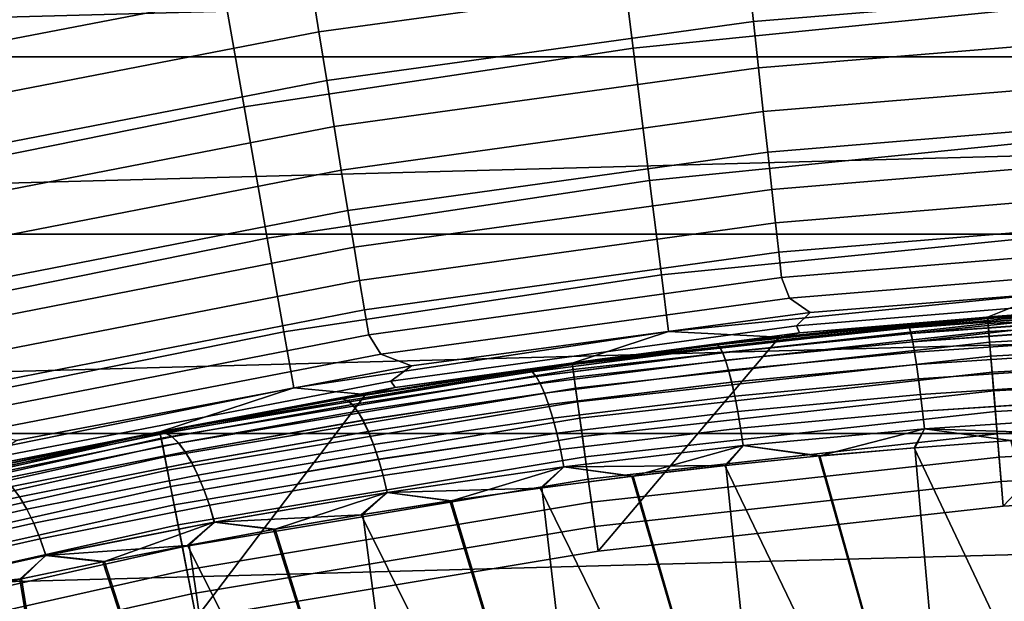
# Model space of a CAD drawing. Header units: metres. Extents: x -28 to 70, y -218 to 28.
# Tile 358 of 463: x -2.522 to -0.964, y 11.51 to 12.429. Entities that reach past the tile are written whole.
import ezdxf

# ---------------------------------------------------------------- set-up
doc = ezdxf.new("R2010")
doc.units = ezdxf.units.M
doc.layers.add('solid_10_261_432_XXX', color=7, linetype='CONTINUOUS')

msp = doc.modelspace()

# ---------------------------------------------------------------- linework, layer by layer
at = {"layer": 'solid_10_261_432_XXX'}
for points in [[(-23.60734, 14.104733, -5), (24.216385, 13.031374, -5), (24.776649, 11.93179, -5), (-24.216385, 13.031374, -5)], [(-24.216385, 13.031374, -5), (24.776649, 11.93179, -5), (25.28702, 10.80817, -5), (-24.776649, 11.93179, -5)], [(-0.952933, 12.716002, 173.429489), (-1.585588, 12.652696, 173.429489), (-1.55194, 12.384188, 174.932922), (-0.93271, 12.446151, 174.932922)], [(-1.585588, 12.652696, 173.429489), (-2.214302, 12.557932, 173.429489), (-2.167312, 12.291435, 174.932922), (-1.55194, 12.384188, 174.932922)], [(4.214089, 12.614731, 235.5), (-4.213991, 12.614764, 235.5), (-4.885407, 12.370238, 235.5)], [(4.885502, 12.370201, 235.5), (4.214089, 12.614731, 235.5), (-4.885407, 12.370238, 235.5)], [(-2.757093, 12.441875, 225.46344), (-2.07512, 12.573036, 225.464645), (-2.061892, 12.490261, 225.437851), (-2.739421, 12.359542, 225.436157)], [(-2.061892, 12.490261, 225.437851), (-1.378101, 12.583931, 225.439072), (-1.369534, 12.503467, 225.405441), (-2.049025, 12.41012, 225.403839)], [(-2.214302, 12.557932, 173.429489), (-2.837511, 12.431948, 173.429489), (-2.777295, 12.168124, 174.932922), (-2.167312, 12.291435, 174.932922)], [(-1.369534, 12.503467, 225.405441), (-0.685841, 12.559599, 225.406418), (-0.681712, 12.482165, 225.366089), (-1.361269, 12.426231, 225.364868)], [(-2.049025, 12.41012, 225.403839), (-1.369534, 12.503467, 225.405441), (-1.361269, 12.426231, 225.364868), (-2.036616, 12.333223, 225.362885)], [(-2.739421, 12.359542, 225.436157), (-2.061892, 12.490261, 225.437851), (-2.049025, 12.41012, 225.403839), (-2.72224, 12.279865, 225.401642)], [(-1.361269, 12.426231, 225.364868), (-0.681712, 12.482165, 225.366089), (-0.677763, 12.408541, 225.319153), (-1.353369, 12.352815, 225.317688)], [(-0.93271, 12.446151, 174.932922), (-1.55194, 12.384188, 174.932922), (-1.525734, 12.175069, 176.445908), (-0.91696, 12.235986, 176.445908)], [(-2.036616, 12.333223, 225.362885), (-1.361269, 12.426231, 225.364868), (-1.353369, 12.352815, 225.317688), (-2.024762, 12.260158, 225.315277)], [(-2.72224, 12.279865, 225.401642), (-2.049025, 12.41012, 225.403839), (-2.036616, 12.333223, 225.362885), (-2.705682, 12.203453, 225.360138)], [(-1.353369, 12.352815, 225.317688), (-0.677763, 12.408541, 225.319153), (-0.674026, 12.339287, 225.265961), (-1.345894, 12.283775, 225.264236)], [(-1.55194, 12.384188, 174.932922), (-2.167312, 12.291435, 174.932922), (-2.130715, 12.083882, 176.445908), (-1.525734, 12.175069, 176.445908)], [(4.885502, 12.370201, 235.5), (-4.885407, 12.370238, 235.5), (-5.542723, 12.090005, 235.5)], [(5.542815, 12.089962, 235.5), (4.885502, 12.370201, 235.5), (-5.542723, 12.090005, 235.5)], [(-2.024762, 12.260158, 225.315277), (-1.353369, 12.352815, 225.317688), (-1.345894, 12.283775, 225.264236), (-2.013552, 12.191481, 225.261414)], [(-1.345894, 12.283775, 225.264236), (-0.674026, 12.339287, 225.265961), (-0.670529, 12.274933, 225.206924), (-1.338902, 12.219641, 225.204926)], [(-2.705682, 12.203453, 225.360138), (-2.036616, 12.333223, 225.362885), (-2.024762, 12.260158, 225.315277), (-2.689871, 12.130888, 225.311981)], [(-2.167312, 12.291435, 174.932922), (-2.777295, 12.168124, 174.932922), (-2.730398, 11.962654, 176.445908), (-2.130715, 12.083882, 176.445908)], [(-2.013552, 12.191481, 225.261414), (-1.345894, 12.283775, 225.264236), (-1.338902, 12.219641, 225.204926), (-2.003072, 12.127715, 225.201675)], [(-1.338902, 12.219641, 225.204926), (-0.670529, 12.274933, 225.206924), (-0.667298, 12.215968, 225.142487), (-1.332447, 12.160899, 225.140228)], [(-2.689871, 12.130888, 225.311981), (-2.024762, 12.260158, 225.315277), (-2.013552, 12.191481, 225.261414), (-2.67493, 12.062724, 225.257523)], [(-0.91696, 12.235986, 176.445908), (-1.525734, 12.175069, 176.445908), (-1.507012, 12.025669, 177.966064), (-0.905708, 12.085839, 177.966064)], [(-2.003072, 12.127715, 225.201675), (-1.338902, 12.219641, 225.204926), (-1.332447, 12.160899, 225.140228), (-1.993401, 12.069347, 225.13652)], [(-1.332447, 12.160899, 225.140228), (-0.667298, 12.215968, 225.142487), (-0.664359, 12.162843, 225.073151), (-1.326576, 12.107999, 225.070618)], [(-2.67493, 12.062724, 225.257523), (-2.013552, 12.191481, 225.261414), (-2.003072, 12.127715, 225.201675), (-2.660971, 11.99948, 225.197174)], [(-1.525734, 12.175069, 176.445908), (-2.130715, 12.083882, 176.445908), (-2.104569, 11.935602, 177.966064), (-1.507012, 12.025669, 177.966064)], [(-1.993401, 12.069347, 225.13652), (-1.332447, 12.160899, 225.140228), (-1.326576, 12.107999, 225.070618), (-1.984613, 12.016824, 225.066452)], [(-1.326576, 12.107999, 225.070618), (-0.664359, 12.162843, 225.073151), (-0.661734, 12.115962, 224.999435), (-1.321335, 12.061343, 224.996613)], [(-2.660971, 11.99948, 225.197174), (-2.003072, 12.127715, 225.201675), (-1.993401, 12.069347, 225.13652), (-2.648101, 11.94164, 225.131424)], [(-1.984613, 12.016824, 225.066452), (-1.326576, 12.107999, 225.070618), (-1.321335, 12.061343, 224.996613), (-1.976776, 11.970543, 224.99202)], [(-1.321335, 12.061343, 224.996613), (-0.661734, 12.115962, 224.999435), (-0.659442, 12.075684, 224.92189), (-1.316764, 12.021289, 224.918808)], [(5.542815, 12.089962, 235.5), (-5.542723, 12.090005, 235.5), (-6.184069, 11.774858, 235.5)], [(6.18416, 11.77481, 235.5), (5.542815, 12.089962, 235.5), (-6.184069, 11.774858, 235.5)], [(-2.130715, 12.083882, 176.445908), (-2.730398, 11.962654, 176.445908), (-2.696893, 11.815862, 177.966064), (-2.104569, 11.935602, 177.966064)], [(-0.905708, 12.085839, 177.966064), (-1.507012, 12.025669, 177.966064), (-1.495803, 11.936225, 179.490997), (-0.898972, 11.995947, 179.490997)], [(-1.316764, 12.021289, 224.918808), (-0.659442, 12.075684, 224.92189), (-0.653098, 12.042557, 224.841156), (-1.304134, 11.989104, 224.837845)], [(-2.648101, 11.94164, 225.131424), (-1.993401, 12.069347, 225.13652), (-1.984613, 12.016824, 225.066452), (-2.636419, 11.889643, 225.060745)], [(-1.976776, 11.970543, 224.99202), (-1.321335, 12.061343, 224.996613), (-1.316764, 12.021289, 224.918808), (-1.969949, 11.93086, 224.913757)], [(-1.304134, 11.989104, 224.837845), (-0.653098, 12.042557, 224.841156), (-0.636703, 12.017151, 224.757843), (-1.271495, 11.966307, 224.754425)], [(-2.636419, 11.889643, 225.060745), (-1.984613, 12.016824, 225.066452), (-1.976776, 11.970543, 224.99202), (-2.626013, 11.843886, 224.985687)], [(-1.507012, 12.025669, 177.966064), (-2.104569, 11.935602, 177.966064), (-2.088915, 11.846828, 179.490997), (-1.495803, 11.936225, 179.490997)], [(-1.969949, 11.93086, 224.913757), (-1.316764, 12.021289, 224.918808), (-1.304134, 11.989104, 224.837845), (-1.951141, 11.900238, 224.832428)], [(-0.636703, 12.017151, 224.757843), (-0.647646, 11.997654, 224.672455), (-1.293292, 11.94506, 224.668671), (-1.271495, 11.966307, 224.754425)], [(-1.293292, 11.94506, 224.668671), (-0.647646, 11.997654, 224.672455), (-0.645313, 11.986402, 224.5858), (-1.288661, 11.934251, 224.581802)], [(-1.951141, 11.900238, 224.832428), (-1.304134, 11.989104, 224.837845), (-1.271495, 11.966307, 224.754425), (-1.902555, 11.881763, 224.748856)], [(-0.898972, 11.995947, 179.490997), (-1.495803, 11.936225, 179.490997), (-1.320099, 11.927168, 181), (-0.990952, 11.959014, 181)], [(-1.288661, 11.934251, 224.581802), (-0.645313, 11.986402, 224.5858), (-0.985315, 11.959479, 224.498001)], [(-0.407218, 11.993089, 209.050003), (-0.661022, 11.981779, 194), (-0.991001, 11.959007, 194), (-0.813967, 11.972363, 209.050003)], [(-0.991001, 11.959007, 194), (-0.661022, 11.981779, 194), (-0.966296, 11.660028, 194)], [(-0.898972, 11.995947, 179.490997), (-0.990952, 11.959014, 181), (-0.661053, 11.981778, 181)], [(-0.990952, 11.959014, 193.699997), (-0.330652, 11.995443, 193.699997), (-0.661053, 11.981778, 181), (-0.990952, 11.959014, 181)], [(-0.990744, 11.956507, 193.73877), (-0.330583, 11.992929, 193.73877), (-0.330652, 11.995443, 193.699997), (-0.990952, 11.959014, 193.699997)], [(-0.330583, 11.992929, 193.73877), (-0.990744, 11.956507, 193.73877), (-0.990116, 11.948917, 193.777298), (-0.330373, 11.985316, 193.777298)], [(-0.330373, 11.985316, 193.777298), (-0.990116, 11.948917, 193.777298), (-0.989076, 11.936376, 193.814514), (-0.330026, 11.972736, 193.814514)], [(-0.645313, 11.986402, 224.5858), (-0.657276, 11.981986, 224.4991), (-0.985315, 11.959479, 224.498001)], [(-0.985315, 11.959479, 224.498001), (-0.657276, 11.981986, 224.4991), (-0.813967, 11.972363, 217.949997), (-0.973359, 11.960459, 217.947464)], [(-0.661022, 11.981779, 194), (-0.330643, 11.995442, 194), (-0.322423, 11.695557, 194), (-0.966296, 11.660028, 194)], [(-2.626013, 11.843886, 224.985687), (-1.976776, 11.970543, 224.99202), (-1.969949, 11.93086, 224.913757), (-2.616963, 11.804719, 224.90683)], [(-1.271495, 11.966307, 224.754425), (-1.293292, 11.94506, 224.668671), (-1.935022, 11.85761, 224.662476), (-1.902555, 11.881763, 224.748856)], [(-0.813856, 11.970724, 217.924423), (-1.116758, 11.946664, 217.919846), (-0.973359, 11.960459, 217.947464), (-0.813967, 11.972363, 217.949997)], [(-0.81383, 11.97033, 217.921524), (-1.114597, 11.941721, 217.891479), (-1.116758, 11.946664, 217.919846), (-0.813856, 11.970724, 217.924423)], [(-0.813829, 11.970331, 209.078461), (-0.813856, 11.970728, 209.075546), (-0.974655, 11.960353, 209.052597), (-1.116661, 11.946645, 209.080185)], [(-1.1145, 11.941702, 209.108551), (-0.813466, 11.964993, 209.103851), (-0.813829, 11.970331, 209.078461), (-1.116661, 11.946645, 209.080185)], [(-0.81383, 11.97033, 217.921524), (-0.813466, 11.964983, 217.896118), (-1.114597, 11.941721, 217.891479)], [(-0.974655, 11.960353, 209.052597), (-0.813967, 11.972363, 209.050003), (-0.991001, 11.959007, 194)], [(-0.330026, 11.972736, 193.814514), (-0.989076, 11.936376, 193.814514), (-0.987644, 11.919096, 193.849762), (-0.329548, 11.955404, 193.849762)], [(-0.813856, 11.970728, 209.075546), (-0.813967, 11.972363, 209.050003), (-0.974655, 11.960353, 209.052597)], [(-1.648243, 11.886265, 193.699997), (-0.990952, 11.959014, 193.699997), (-1.320099, 11.927168, 181), (-1.648243, 11.886265, 181)], [(-1.647897, 11.883773, 193.73877), (-0.990744, 11.956507, 193.73877), (-0.990952, 11.959014, 193.699997), (-1.648243, 11.886265, 193.699997)], [(-0.990744, 11.956507, 193.73877), (-1.647897, 11.883773, 193.73877), (-1.646851, 11.87623, 193.777298), (-0.990116, 11.948917, 193.777298)], [(-1.320114, 11.927167, 194), (-0.991001, 11.959007, 194), (-0.966296, 11.660028, 194), (-1.607239, 11.58908, 194)], [(-0.974655, 11.960353, 209.052597), (-0.991001, 11.959007, 194), (-1.320114, 11.927167, 194), (-1.133799, 11.946318, 209.059998)], [(-0.990952, 11.959014, 193.699997), (-0.990952, 11.959014, 181), (-1.320099, 11.927168, 181)], [(-1.312628, 11.927993, 224.49646), (-0.985315, 11.959479, 224.498001), (-1.131551, 11.94653, 217.94017), (-1.288465, 11.930627, 217.928116)], [(-1.288661, 11.934251, 224.581802), (-0.985315, 11.959479, 224.498001), (-1.312628, 11.927993, 224.49646)], [(-1.116661, 11.946645, 209.080185), (-0.974655, 11.960353, 209.052597), (-1.133799, 11.946318, 209.059998)], [(-0.985315, 11.959479, 224.498001), (-0.973359, 11.960459, 217.947464), (-1.131551, 11.94653, 217.94017)], [(-1.116758, 11.946664, 217.919846), (-1.131551, 11.94653, 217.94017), (-0.973359, 11.960459, 217.947464)], [(-0.813418, 11.964276, 217.893646), (-1.11212, 11.932752, 217.864151), (-1.114597, 11.941721, 217.891479), (-0.813466, 11.964983, 217.896118)], [(-1.1145, 11.941702, 209.108551), (-0.813417, 11.964272, 209.106369), (-0.813466, 11.964993, 209.103851)], [(-1.112023, 11.932733, 209.13588), (-0.812804, 11.955249, 209.131042), (-0.813417, 11.964272, 209.106369), (-1.1145, 11.941702, 209.108551)], [(-0.813418, 11.964276, 217.893646), (-0.812804, 11.955234, 217.868927), (-1.11212, 11.932752, 217.864151)], [(-0.812742, 11.954323, 217.866898), (-1.10938, 11.919944, 217.838409), (-1.11212, 11.932752, 217.864151), (-0.812804, 11.955234, 217.868927)], [(-1.112023, 11.932733, 209.13588), (-0.81274, 11.954307, 209.133133), (-0.812804, 11.955249, 209.131042)], [(-1.109284, 11.919925, 209.161621), (-0.811883, 11.941703, 209.156525), (-0.81274, 11.954307, 209.133133), (-1.112023, 11.932733, 209.13588)], [(-0.812742, 11.954323, 217.866898), (-0.811814, 11.940673, 217.841858), (-1.10938, 11.919944, 217.838409)], [(-0.329548, 11.955404, 193.849762), (-0.987644, 11.919096, 193.849762), (-0.985845, 11.897374, 193.882446), (-0.328948, 11.933617, 193.882446)], [(-2.104569, 11.935602, 177.966064), (-2.696893, 11.815862, 177.966064), (-2.676834, 11.727977, 179.490997), (-2.088915, 11.846828, 179.490997)], [(-1.495803, 11.936225, 179.490997), (-2.088915, 11.846828, 179.490997), (-1.975135, 11.836335, 181), (-1.648243, 11.886265, 181)], [(-1.935022, 11.85761, 224.662476), (-1.293292, 11.94506, 224.668671), (-1.288661, 11.934251, 224.581802), (-1.928156, 11.847533, 224.575241)], [(-1.928156, 11.847533, 224.575241), (-1.288661, 11.934251, 224.581802), (-1.638968, 11.887547, 224.494507)], [(-1.495803, 11.936225, 179.490997), (-1.648243, 11.886265, 181), (-1.320099, 11.927168, 181)], [(-0.990116, 11.948917, 193.777298), (-1.646851, 11.87623, 193.777298), (-1.645123, 11.863764, 193.814514), (-0.989076, 11.936376, 193.814514)], [(-0.989076, 11.936376, 193.814514), (-1.645123, 11.863764, 193.814514), (-1.642741, 11.84659, 193.849762), (-0.987644, 11.919096, 193.849762)], [(-1.288661, 11.934251, 224.581802), (-1.312628, 11.927993, 224.49646), (-1.638968, 11.887547, 224.494507)], [(-1.116758, 11.946664, 217.919846), (-1.418387, 11.915078, 217.896667), (-1.288465, 11.930627, 217.928116), (-1.131551, 11.94653, 217.94017)], [(-1.114597, 11.941721, 217.891479), (-1.414432, 11.910916, 217.868362), (-1.418387, 11.915078, 217.896667), (-1.116758, 11.946664, 217.919846)], [(-1.418282, 11.915039, 209.103378), (-1.116661, 11.946645, 209.080185), (-1.291338, 11.930316, 209.072205)], [(-1.414326, 11.910877, 209.131668), (-1.1145, 11.941702, 209.108551), (-1.116661, 11.946645, 209.080185), (-1.418282, 11.915039, 209.103378)], [(-1.11212, 11.932752, 217.864151), (-1.410111, 11.902713, 217.841019), (-1.414432, 11.910916, 217.868362), (-1.114597, 11.941721, 217.891479)], [(-1.410005, 11.902674, 209.159012), (-1.112023, 11.932733, 209.13588), (-1.1145, 11.941702, 209.108551), (-1.414326, 11.910877, 209.131668)], [(-1.291338, 11.930316, 209.072205), (-1.133799, 11.946318, 209.059998), (-1.320114, 11.927167, 194)], [(-1.116661, 11.946645, 209.080185), (-1.133799, 11.946318, 209.059998), (-1.291338, 11.930316, 209.072205)], [(-0.810654, 11.923605, 217.819), (-1.106434, 11.903563, 217.814819), (-1.10938, 11.919944, 217.838409), (-0.811814, 11.940673, 217.841858)], [(-1.109284, 11.919925, 209.161621), (-0.811811, 11.940639, 209.158203), (-0.811883, 11.941703, 209.156525)], [(-1.106338, 11.903545, 209.185211), (-0.810649, 11.92355, 209.181061), (-0.811811, 11.940639, 209.158203), (-1.109284, 11.919925, 209.161621)], [(-24.776649, 11.93179, -5), (25.28702, 10.80817, -5), (25.74646, 9.662806, -5), (-25.28702, 10.80817, -5)], [(-2.616963, 11.804719, 224.90683), (-1.969949, 11.93086, 224.913757), (-1.951141, 11.900238, 224.832428), (-2.592137, 11.776269, 224.824982)], [(-1.291338, 11.930316, 209.072205), (-1.320114, 11.927167, 194), (-1.648235, 11.886267, 194), (-1.447101, 11.912426, 209.089233)], [(-1.648235, 11.886267, 194), (-1.320114, 11.927167, 194), (-1.607239, 11.58908, 194)], [(-0.987644, 11.919096, 193.849762), (-1.642741, 11.84659, 193.849762), (-1.639747, 11.825001, 193.882446), (-0.985845, 11.897374, 193.882446)], [(-1.638968, 11.887547, 224.494507), (-1.312628, 11.927993, 224.49646), (-1.443853, 11.912821, 217.911209), (-1.597518, 11.893188, 217.889511)], [(-1.418282, 11.915039, 209.103378), (-1.291338, 11.930316, 209.072205), (-1.447101, 11.912426, 209.089233)], [(-1.418387, 11.915078, 217.896667), (-1.443853, 11.912821, 217.911209), (-1.312628, 11.927993, 224.49646), (-1.288465, 11.930627, 217.928116)], [(-1.10938, 11.919944, 217.838409), (-1.405515, 11.890639, 217.815201), (-1.410111, 11.902713, 217.841019), (-1.11212, 11.932752, 217.864151)], [(-1.405409, 11.8906, 209.18483), (-1.109284, 11.919925, 209.161621), (-1.112023, 11.932733, 209.13588), (-1.410005, 11.902674, 209.159012)], [(-1.106434, 11.903563, 217.814819), (-1.400739, 11.874947, 217.791443), (-1.405515, 11.890639, 217.815201), (-1.10938, 11.919944, 217.838409)], [(-1.400633, 11.874907, 209.208603), (-1.106338, 11.903545, 209.185211), (-1.109284, 11.919925, 209.161621), (-1.405409, 11.8906, 209.18483)], [(-0.809292, 11.90358, 217.79892), (-1.103343, 11.883952, 217.793854), (-1.106434, 11.903563, 217.814819), (-0.810654, 11.923605, 217.819)], [(-1.103247, 11.883935, 209.206161), (-0.809278, 11.903385, 209.201248), (-0.810649, 11.92355, 209.181061), (-1.106338, 11.903545, 209.185211)], [(-0.328948, 11.933617, 193.882446), (-0.985845, 11.897374, 193.882446), (-0.983708, 11.871584, 193.911987), (-0.328235, 11.907748, 193.911987)], [(-1.418387, 11.915078, 217.896667), (-1.71721, 11.875946, 217.854324), (-1.443853, 11.912821, 217.911209)], [(-1.414432, 11.910916, 217.868362), (-1.71145, 11.872574, 217.826233), (-1.71721, 11.875946, 217.854324), (-1.418387, 11.915078, 217.896667)], [(-1.71721, 11.875946, 217.854324), (-1.597518, 11.893188, 217.889511), (-1.443853, 11.912821, 217.911209)], [(-1.717135, 11.875978, 209.145645), (-1.418282, 11.915039, 209.103378), (-1.600956, 11.892726, 209.111038)], [(-1.711375, 11.872605, 209.173737), (-1.414326, 11.910877, 209.131668), (-1.418282, 11.915039, 209.103378), (-1.717135, 11.875978, 209.145645)], [(-1.410111, 11.902713, 217.841019), (-1.70527, 11.865149, 217.799026), (-1.71145, 11.872574, 217.826233), (-1.414432, 11.910916, 217.868362)], [(-1.705195, 11.86518, 209.200943), (-1.410005, 11.902674, 209.159012), (-1.414326, 11.910877, 209.131668), (-1.711375, 11.872605, 209.173737)], [(-1.600956, 11.892726, 209.111038), (-1.447101, 11.912426, 209.089233), (-1.648235, 11.886267, 194)], [(-1.418282, 11.915039, 209.103378), (-1.447101, 11.912426, 209.089233), (-1.600956, 11.892726, 209.111038)], [(-1.103343, 11.883952, 217.793854), (-1.395883, 11.855962, 217.770233), (-1.400739, 11.874947, 217.791443), (-1.106434, 11.903563, 217.814819)], [(-1.395777, 11.855923, 209.229797), (-1.103247, 11.883935, 209.206161), (-1.106338, 11.903545, 209.185211), (-1.400633, 11.874907, 209.208603)], [(-0.807742, 11.880774, 217.781799), (-1.100171, 11.861519, 217.775955), (-1.103343, 11.883952, 217.793854), (-0.809292, 11.90358, 217.79892)], [(-1.100075, 11.861502, 209.22406), (-0.807726, 11.880558, 209.218338), (-0.809278, 11.903385, 209.201248), (-1.103247, 11.883935, 209.206161)], [(-0.328235, 11.907748, 193.911987), (-0.983708, 11.871584, 193.911987), (-0.98127, 11.842168, 193.937912), (-0.327421, 11.878242, 193.937912)], [(-2.592137, 11.776269, 224.824982), (-1.951141, 11.900238, 224.832428), (-1.902555, 11.881763, 224.748856), (-2.528041, 11.763803, 224.74118)], [(-1.600956, 11.892726, 209.111038), (-1.648235, 11.886267, 194), (-1.975086, 11.836341, 194), (-1.752812, 11.871295, 209.137619)], [(-1.964091, 11.838173, 224.492142), (-1.638968, 11.887547, 224.494507), (-1.749323, 11.87181, 217.863022), (-1.899059, 11.84878, 217.831833)], [(-1.928156, 11.847533, 224.575241), (-1.638968, 11.887547, 224.494507), (-1.964091, 11.838173, 224.492142)], [(-1.717135, 11.875978, 209.145645), (-1.600956, 11.892726, 209.111038), (-1.752812, 11.871295, 209.137619)], [(-1.71721, 11.875946, 217.854324), (-1.749323, 11.87181, 217.863022), (-1.638968, 11.887547, 224.494507), (-1.597518, 11.893188, 217.889511)], [(-1.405515, 11.890639, 217.815201), (-1.698797, 11.853827, 217.773254), (-1.70527, 11.865149, 217.799026), (-1.410111, 11.902713, 217.841019)], [(-1.698722, 11.853858, 209.2267), (-1.405409, 11.8906, 209.18483), (-1.410005, 11.902674, 209.159012), (-1.705195, 11.86518, 209.200943)], [(-1.400739, 11.874947, 217.791443), (-1.692167, 11.838844, 217.749481), (-1.698797, 11.853827, 217.773254), (-1.405515, 11.890639, 217.815201)], [(-1.692091, 11.838875, 209.250473), (-1.400633, 11.874907, 209.208603), (-1.405409, 11.8906, 209.18483), (-1.698722, 11.853858, 209.2267)], [(-0.985845, 11.897374, 193.882446), (-1.639747, 11.825001, 193.882446), (-1.636193, 11.799367, 193.911987), (-0.983708, 11.871584, 193.911987)], [(-1.902555, 11.881763, 224.748856), (-1.935022, 11.85761, 224.662476), (-2.570901, 11.735603, 224.653946), (-2.528041, 11.763803, 224.74118)], [(-2.300528, 11.777418, 193.699997), (-1.648243, 11.886265, 193.699997), (-1.975135, 11.836335, 181), (-2.300528, 11.777418, 181)], [(-2.300045, 11.774949, 193.73877), (-1.647897, 11.883773, 193.73877), (-1.648243, 11.886265, 193.699997), (-2.300528, 11.777418, 193.699997)], [(-1.647897, 11.883773, 193.73877), (-2.300045, 11.774949, 193.73877), (-2.298585, 11.767475, 193.777298), (-1.646851, 11.87623, 193.777298)], [(-1.646851, 11.87623, 193.777298), (-2.298585, 11.767475, 193.777298), (-2.296173, 11.755123, 193.814514), (-1.645123, 11.863764, 193.814514)], [(-1.975086, 11.836341, 194), (-1.648235, 11.886267, 194), (-1.607239, 11.58908, 194), (-2.243305, 11.482924, 194)], [(-1.71721, 11.875946, 217.854324), (-2.011707, 11.829702, 217.792526), (-1.749323, 11.87181, 217.863022)], [(-1.71145, 11.872574, 217.826233), (-2.004146, 11.827122, 217.764786), (-2.011707, 11.829702, 217.792526), (-1.71721, 11.875946, 217.854324)], [(-2.011653, 11.829753, 209.207428), (-1.717135, 11.875978, 209.145645), (-1.902533, 11.848222, 209.168915)], [(-2.004092, 11.827172, 209.235168), (-1.711375, 11.872605, 209.173737), (-1.717135, 11.875978, 209.145645), (-2.011653, 11.829753, 209.207428)], [(-1.70527, 11.865149, 217.799026), (-1.996105, 11.820484, 217.737869), (-2.004146, 11.827122, 217.764786), (-1.71145, 11.872574, 217.826233)], [(-1.996051, 11.820534, 209.262085), (-1.705195, 11.86518, 209.200943), (-1.711375, 11.872605, 209.173737), (-2.004092, 11.827172, 209.235168)], [(-1.648243, 11.886265, 193.699997), (-1.648243, 11.886265, 181), (-1.975135, 11.836335, 181)], [(-1.717135, 11.875978, 209.145645), (-1.752812, 11.871295, 209.137619), (-1.902533, 11.848222, 209.168915)], [(-1.395883, 11.855962, 217.770233), (-1.685517, 11.820513, 217.728195), (-1.692167, 11.838844, 217.749481), (-1.400739, 11.874947, 217.791443)], [(-1.685442, 11.820542, 209.271774), (-1.395777, 11.855923, 209.229797), (-1.400633, 11.874907, 209.208603), (-1.692091, 11.838875, 209.250473)], [(-1.100171, 11.861519, 217.775955), (-1.391049, 11.834081, 217.752029), (-1.395883, 11.855962, 217.770233), (-1.103343, 11.883952, 217.793854)], [(-1.390943, 11.834043, 209.248001), (-1.100075, 11.861502, 209.22406), (-1.103247, 11.883935, 209.206161), (-1.395777, 11.855923, 209.229797)], [(-0.806041, 11.855766, 217.768097), (-1.096985, 11.836732, 217.761505), (-1.100171, 11.861519, 217.775955), (-0.807742, 11.880774, 217.781799)], [(-1.096889, 11.836715, 209.238525), (-0.806025, 11.855533, 209.23201), (-0.807726, 11.880558, 209.218338), (-1.100075, 11.861502, 209.22406)], [(-0.327421, 11.878242, 193.937912), (-0.98127, 11.842168, 193.937912), (-0.978574, 11.809628, 193.959747), (-0.326522, 11.845603, 193.959747)], [(-2.570901, 11.735603, 224.653946), (-1.935022, 11.85761, 224.662476), (-1.928156, 11.847533, 224.575241), (-2.561892, 11.726538, 224.566223)], [(-1.645123, 11.863764, 193.814514), (-2.296173, 11.755123, 193.814514), (-2.292849, 11.738106, 193.849762), (-1.642741, 11.84659, 193.849762)], [(-2.011707, 11.829702, 217.792526), (-1.899059, 11.84878, 217.831833), (-1.749323, 11.87181, 217.863022)], [(-1.698797, 11.853827, 217.773254), (-1.987752, 11.809927, 217.712326), (-1.996105, 11.820484, 217.737869), (-1.70527, 11.865149, 217.799026)], [(-1.987698, 11.809976, 209.287628), (-1.698722, 11.853858, 209.2267), (-1.705195, 11.86518, 209.200943), (-1.996051, 11.820534, 209.262085)], [(-1.902533, 11.848222, 209.168915), (-1.752812, 11.871295, 209.137619), (-1.975086, 11.836341, 194)], [(-0.983708, 11.871584, 193.911987), (-1.636193, 11.799367, 193.911987), (-1.632138, 11.770129, 193.937912), (-0.98127, 11.842168, 193.937912)], [(-1.096985, 11.836732, 217.761505), (-1.386336, 11.80976, 217.737198), (-1.391049, 11.834081, 217.752029), (-1.100171, 11.861519, 217.775955)], [(-1.38623, 11.809722, 209.262833), (-1.096889, 11.836715, 209.238525), (-1.100075, 11.861502, 209.22406), (-1.390943, 11.834043, 209.248001)], [(-2.088915, 11.846828, 179.490997), (-2.676834, 11.727977, 179.490997), (-2.624173, 11.709557, 181), (-2.300528, 11.777418, 181)], [(-2.561892, 11.726538, 224.566223), (-1.928156, 11.847533, 224.575241), (-2.28775, 11.779906, 224.489365)], [(-1.902533, 11.848222, 209.168915), (-1.975086, 11.836341, 194), (-2.300608, 11.7774, 194), (-2.050025, 11.823595, 209.204834)], [(-2.088915, 11.846828, 179.490997), (-2.300528, 11.777418, 181), (-1.975135, 11.836335, 181)], [(-1.642741, 11.84659, 193.849762), (-2.292849, 11.738106, 193.849762), (-2.28867, 11.716715, 193.882446), (-1.639747, 11.825001, 193.882446)], [(-2.28775, 11.779906, 224.489365), (-1.964091, 11.838173, 224.492142), (-1.899059, 11.84878, 217.831833), (-2.04657, 11.824194, 217.796036)], [(-1.928156, 11.847533, 224.575241), (-1.964091, 11.838173, 224.492142), (-2.28775, 11.779906, 224.489365)], [(-2.011653, 11.829753, 209.207428), (-1.902533, 11.848222, 209.168915), (-2.050025, 11.823595, 209.204834)], [(-2.011707, 11.829702, 217.792526), (-2.04657, 11.824194, 217.796036), (-1.899059, 11.84878, 217.831833)], [(-1.692167, 11.838844, 217.749481), (-1.97926, 11.79567, 217.68869), (-1.987752, 11.809927, 217.712326), (-1.698797, 11.853827, 217.773254)], [(-1.979206, 11.795718, 209.311264), (-1.692091, 11.838875, 209.250473), (-1.698722, 11.853858, 209.2267), (-1.987698, 11.809976, 209.287628)], [(-1.391049, 11.834081, 217.752029), (-1.678987, 11.799214, 217.709824), (-1.685517, 11.820513, 217.728195), (-1.395883, 11.855962, 217.770233)], [(-1.678911, 11.799242, 209.290131), (-1.390943, 11.834043, 209.248001), (-1.395777, 11.855923, 209.229797), (-1.685442, 11.820542, 209.271774)], [(-0.98127, 11.842168, 193.937912), (-1.632138, 11.770129, 193.937912), (-1.627654, 11.737788, 193.959747), (-0.978574, 11.809628, 193.959747)], [(-0.804226, 11.829067, 217.758102), (-1.093851, 11.810106, 217.750793), (-1.096985, 11.836732, 217.761505), (-0.806041, 11.855766, 217.768097)], [(-1.093756, 11.81009, 209.249237), (-0.804208, 11.828821, 209.241959), (-0.806025, 11.855533, 209.23201), (-1.096889, 11.836715, 209.238525)], [(-0.326522, 11.845603, 193.959747), (-0.978574, 11.809628, 193.959747), (-0.975665, 11.774524, 193.977127), (-0.325551, 11.810391, 193.977127)], [(-2.300608, 11.7774, 194), (-1.975086, 11.836341, 194), (-2.243305, 11.482924, 194)], [(-2.011707, 11.829702, 217.792526), (-2.300368, 11.777066, 217.711319), (-2.04657, 11.824194, 217.796036)], [(-2.004146, 11.827122, 217.764786), (-2.291021, 11.775275, 217.684052), (-2.300368, 11.777066, 217.711319), (-2.011707, 11.829702, 217.792526)], [(-2.300327, 11.777068, 209.288696), (-2.011653, 11.829753, 209.207428), (-2.050025, 11.823595, 209.204834)], [(-2.29098, 11.775277, 209.315948), (-2.004092, 11.827172, 209.235168), (-2.011653, 11.829753, 209.207428), (-2.300327, 11.777068, 209.288696)], [(-1.996105, 11.820484, 217.737869), (-2.281134, 11.769424, 217.657562), (-2.291021, 11.775275, 217.684052), (-2.004146, 11.827122, 217.764786)], [(-2.281094, 11.769426, 209.342438), (-1.996051, 11.820534, 209.262085), (-2.004092, 11.827172, 209.235168), (-2.29098, 11.775277, 209.315948)], [(-1.685517, 11.820513, 217.728195), (-1.970807, 11.77801, 217.66748), (-1.97926, 11.79567, 217.68869), (-1.692167, 11.838844, 217.749481)], [(-1.970753, 11.778058, 209.332474), (-1.685442, 11.820542, 209.271774), (-1.692091, 11.838875, 209.250473), (-1.979206, 11.795718, 209.311264)], [(-1.386336, 11.80976, 217.737198), (-1.672712, 11.775393, 217.694763), (-1.678987, 11.799214, 217.709824), (-1.391049, 11.834081, 217.752029)], [(-1.672636, 11.77542, 209.305191), (-1.38623, 11.809722, 209.262833), (-1.390943, 11.834043, 209.248001), (-1.678911, 11.799242, 209.290131)], [(-1.093851, 11.810106, 217.750793), (-1.381844, 11.783505, 217.726059), (-1.386336, 11.80976, 217.737198), (-1.096985, 11.836732, 217.761505)], [(-1.381738, 11.783469, 209.273987), (-1.093756, 11.81009, 209.249237), (-1.096889, 11.836715, 209.238525), (-1.38623, 11.809722, 209.262833)], [(-0.802332, 11.80122, 217.752029), (-1.090847, 11.782323, 217.744049), (-1.093851, 11.810106, 217.750793), (-0.804226, 11.829067, 217.758102)], [(-1.09074, 11.782186, 209.255997), (-0.802315, 11.800966, 209.248001), (-0.804208, 11.828821, 209.241959), (-1.093756, 11.81009, 209.249237)], [(-2.050025, 11.823595, 209.204834), (-2.300608, 11.7774, 194), (-2.624184, 11.709555, 194), (-2.338047, 11.770027, 209.290344)], [(-2.609704, 11.71279, 224.486206), (-2.28775, 11.779906, 224.489365), (-2.04657, 11.824194, 217.796036), (-2.334555, 11.77072, 217.710846)], [(-2.300327, 11.777068, 209.288696), (-2.050025, 11.823595, 209.204834), (-2.338047, 11.770027, 209.290344)], [(-2.300368, 11.777066, 217.711319), (-2.334555, 11.77072, 217.710846), (-2.04657, 11.824194, 217.796036)], [(-1.639747, 11.825001, 193.882446), (-2.28867, 11.716715, 193.882446), (-2.283709, 11.691316, 193.911987), (-1.636193, 11.799367, 193.911987)], [(-1.987752, 11.809927, 217.712326), (-2.270914, 11.759636, 217.632401), (-2.281134, 11.769424, 217.657562), (-1.996105, 11.820484, 217.737869)], [(-2.270874, 11.759638, 209.367599), (-1.987698, 11.809976, 209.287628), (-1.996051, 11.820534, 209.262085), (-2.281094, 11.769426, 209.342438)], [(-1.97926, 11.79567, 217.68869), (-2.260573, 11.746112, 217.609085), (-2.270914, 11.759636, 217.632401), (-1.987752, 11.809927, 217.712326)], [(-2.260533, 11.746115, 209.39093), (-1.979206, 11.795718, 209.311264), (-1.987698, 11.809976, 209.287628), (-2.270874, 11.759638, 209.367599)], [(-1.678987, 11.799214, 217.709824), (-1.962569, 11.757318, 217.649109), (-1.970807, 11.77801, 217.66748), (-1.685517, 11.820513, 217.728195)], [(-1.962515, 11.757363, 209.350845), (-1.678911, 11.799242, 209.290131), (-1.685442, 11.820542, 209.271774), (-1.970753, 11.778058, 209.332474)], [(-1.381844, 11.783505, 217.726059), (-1.666824, 11.749544, 217.683334), (-1.672712, 11.775393, 217.694763), (-1.386336, 11.80976, 217.737198)], [(-1.666747, 11.749571, 209.316635), (-1.381738, 11.783469, 209.273987), (-1.38623, 11.809722, 209.262833), (-1.672636, 11.77542, 209.305191)], [(-0.978574, 11.809628, 193.959747), (-1.627654, 11.737788, 193.959747), (-1.622815, 11.702897, 193.977127), (-0.975665, 11.774524, 193.977127)], [(-1.090847, 11.782323, 217.744049), (-1.377682, 11.755987, 217.718857), (-1.381844, 11.783505, 217.726059), (-1.093851, 11.810106, 217.750793)], [(-1.37756, 11.755835, 209.281204), (-1.09074, 11.782186, 209.255997), (-1.093756, 11.81009, 209.249237), (-1.381738, 11.783469, 209.273987)], [(-0.325551, 11.810391, 193.977127), (-0.975665, 11.774524, 193.977127), (-0.972593, 11.737457, 193.989761), (-0.324526, 11.773211, 193.989761)], [(-1.636193, 11.799367, 193.911987), (-2.283709, 11.691316, 193.911987), (-2.27805, 11.662346, 193.937912), (-1.632138, 11.770129, 193.937912)], [(-1.970807, 11.77801, 217.66748), (-2.250327, 11.729136, 217.588089), (-2.260573, 11.746112, 217.609085), (-1.97926, 11.79567, 217.68869)], [(-2.250287, 11.729138, 209.411911), (-1.970753, 11.778058, 209.332474), (-1.979206, 11.795718, 209.311264), (-2.260533, 11.746115, 209.39093)], [(-1.672712, 11.775393, 217.694763), (-1.954717, 11.734021, 217.633972), (-1.962569, 11.757318, 217.649109), (-1.678987, 11.799214, 217.709824)], [(-1.954663, 11.734066, 209.365982), (-1.672636, 11.77542, 209.305191), (-1.678911, 11.799242, 209.290131), (-1.962515, 11.757363, 209.350845)], [(-0.802332, 11.80122, 217.752029), (-0.954028, 11.763606, 217.747589), (-1.090847, 11.782323, 217.744049)], [(-1.09074, 11.782186, 209.255997), (-0.79979, 11.772799, 209.25), (-0.802315, 11.800966, 209.248001)], [(-2.561892, 11.726538, 224.566223), (-2.28775, 11.779906, 224.489365), (-2.609704, 11.71279, 224.486206)], [(-1.377682, 11.755987, 217.718857), (-1.661466, 11.722326, 217.675781), (-1.666824, 11.749544, 217.683334), (-1.381844, 11.783505, 217.726059)], [(-1.661369, 11.722242, 209.324203), (-1.37756, 11.755835, 209.281204), (-1.381738, 11.783469, 209.273987), (-1.666747, 11.749571, 209.316635)], [(-1.090847, 11.782323, 217.744049), (-1.256472, 11.739383, 217.728455), (-1.377682, 11.755987, 217.718857)], [(-1.09074, 11.782186, 209.255997), (-1.37756, 11.755835, 209.281204), (-1.25793, 11.739199, 209.271698), (-1.107119, 11.752338, 209.259674)], [(-1.090847, 11.782323, 217.744049), (-1.106124, 11.752442, 217.740387), (-1.256472, 11.739383, 217.728455)], [(-1.09074, 11.782186, 209.255997), (-1.107119, 11.752338, 209.259674), (-0.73904, 10.975145, 209.259338), (-0.95439, 11.763582, 209.252426)], [(-1.090847, 11.782323, 217.744049), (-0.954028, 11.763606, 217.747589), (-1.106124, 11.752442, 217.740387)], [(-1.09074, 11.782186, 209.255997), (-0.95439, 11.763582, 209.252426), (-0.79979, 11.772799, 209.25)], [(6.18416, 11.77481, 235.5), (-6.184069, 11.774858, 235.5), (-6.807526, 11.425742, 235.5)], [(6.807615, 11.42569, 235.5), (6.18416, 11.77481, 235.5), (-6.807526, 11.425742, 235.5)], [(-2.945826, 11.632803, 193.699997), (-2.300528, 11.777418, 193.699997), (-2.624173, 11.709557, 181), (-2.945826, 11.632803, 181)], [(-2.945208, 11.630364, 193.73877), (-2.300045, 11.774949, 193.73877), (-2.300528, 11.777418, 193.699997), (-2.945826, 11.632803, 193.699997)], [(-2.300045, 11.774949, 193.73877), (-2.945208, 11.630364, 193.73877), (-2.943339, 11.622982, 193.777298), (-2.298585, 11.767475, 193.777298)], [(-2.298585, 11.767475, 193.777298), (-2.943339, 11.622982, 193.777298), (-2.940249, 11.610783, 193.814514), (-2.296173, 11.755123, 193.814514)], [(-2.624184, 11.709555, 194), (-2.300608, 11.7774, 194), (-2.243305, 11.482924, 194), (-2.87256, 11.341886, 194)], [(-2.58166, 11.718712, 209.389328), (-2.338047, 11.770027, 209.290344), (-2.624184, 11.709555, 194), (-2.616376, 11.711301, 209.393723)], [(-2.300528, 11.777418, 193.699997), (-2.300528, 11.777418, 181), (-2.624173, 11.709557, 181)], [(-2.581679, 11.718751, 217.610703), (-2.612878, 11.712082, 217.607758), (-2.609704, 11.71279, 224.486206), (-2.334555, 11.77072, 217.710846)], [(-2.300368, 11.777066, 217.711319), (-2.581679, 11.718751, 217.610703), (-2.334555, 11.77072, 217.710846)], [(-2.291021, 11.775275, 217.684052), (-2.570574, 11.717742, 217.584076), (-2.581679, 11.718751, 217.610703), (-2.300368, 11.777066, 217.711319)], [(-2.58166, 11.718712, 209.389328), (-2.300327, 11.777068, 209.288696), (-2.338047, 11.770027, 209.290344)], [(-2.570554, 11.717703, 209.41597), (-2.29098, 11.775277, 209.315948), (-2.300327, 11.777068, 209.288696), (-2.58166, 11.718712, 209.389328)], [(-2.281134, 11.769424, 217.657562), (-2.558872, 11.712672, 217.558167), (-2.570574, 11.717742, 217.584076), (-2.291021, 11.775275, 217.684052)], [(-2.558852, 11.712634, 209.441864), (-2.281094, 11.769426, 209.342438), (-2.29098, 11.775277, 209.315948), (-2.570554, 11.717703, 209.41597)], [(-2.270914, 11.759636, 217.632401), (-2.546816, 11.703649, 217.533539), (-2.558872, 11.712672, 217.558167), (-2.281134, 11.769424, 217.657562)], [(-2.546796, 11.703611, 209.466507), (-2.270874, 11.759638, 209.367599), (-2.281094, 11.769426, 209.342438), (-2.558852, 11.712634, 209.441864)], [(-1.632138, 11.770129, 193.937912), (-2.27805, 11.662346, 193.937912), (-2.271791, 11.630301, 193.959747), (-1.627654, 11.737788, 193.959747)], [(-1.962569, 11.757318, 217.649109), (-2.240389, 11.709062, 217.569885), (-2.250327, 11.729136, 217.588089), (-1.970807, 11.77801, 217.66748)], [(-2.240349, 11.709064, 209.43013), (-1.962515, 11.757363, 209.350845), (-1.970753, 11.778058, 209.332474), (-2.250287, 11.729138, 209.411911)], [(-1.666824, 11.749544, 217.683334), (-1.947415, 11.708608, 217.622375), (-1.954717, 11.734021, 217.633972), (-1.672712, 11.775393, 217.694763)], [(-1.947361, 11.708652, 209.377579), (-1.666747, 11.749571, 209.316635), (-1.672636, 11.77542, 209.305191), (-1.954663, 11.734066, 209.365982)], [(-0.975665, 11.774524, 193.977127), (-1.622815, 11.702897, 193.977127), (-1.617707, 11.666056, 193.989761), (-0.972593, 11.737457, 193.989761)], [(-0.954028, 11.763606, 217.747589), (-0.73904, 10.975145, 217.740662), (-1.034665, 10.951231, 217.713013), (-1.106124, 11.752442, 217.740387)], [(-0.324526, 11.773211, 193.989761), (-0.972593, 11.737457, 193.989761), (-0.969412, 11.699062, 193.997437), (-0.323465, 11.7347, 193.997437)], [(-2.296173, 11.755123, 193.814514), (-2.940249, 11.610783, 193.814514), (-2.935993, 11.593974, 193.849762), (-2.292849, 11.738106, 193.849762)], [(-2.260573, 11.746112, 217.609085), (-2.534657, 11.690859, 217.510681), (-2.546816, 11.703649, 217.533539), (-2.270914, 11.759636, 217.632401)], [(-2.534637, 11.690822, 209.489349), (-2.260533, 11.746115, 209.39093), (-2.270874, 11.759638, 209.367599), (-2.546796, 11.703611, 209.466507)], [(-1.954717, 11.734021, 217.633972), (-2.230967, 11.686307, 217.55481), (-2.240389, 11.709062, 217.569885), (-1.962569, 11.757318, 217.649109)], [(-2.230927, 11.68631, 209.44519), (-1.954663, 11.734066, 209.365982), (-1.962515, 11.757363, 209.350845), (-2.240349, 11.709064, 209.43013)], [(-1.661466, 11.722326, 217.675781), (-1.940841, 11.68172, 217.614609), (-1.947415, 11.708608, 217.622375), (-1.666824, 11.749544, 217.683334)], [(-1.940764, 11.68166, 209.385376), (-1.661369, 11.722242, 209.324203), (-1.666747, 11.749571, 209.316635), (-1.947361, 11.708652, 209.377579)], [(-1.377682, 11.755987, 217.718857), (-1.551677, 11.707574, 217.690536), (-1.661466, 11.722326, 217.675781)], [(-1.661369, 11.722242, 209.324203), (-1.406868, 11.724164, 209.288422), (-1.37756, 11.755835, 209.281204)], [(-1.377682, 11.755987, 217.718857), (-1.405014, 11.724409, 217.711823), (-1.551677, 11.707574, 217.690536)], [(-1.37756, 11.755835, 209.281204), (-1.406868, 11.724164, 209.288422), (-1.034666, 10.951231, 209.286987), (-1.25793, 11.739199, 209.271698)], [(-1.377682, 11.755987, 217.718857), (-1.256472, 11.739383, 217.728455), (-1.405014, 11.724409, 217.711823)], [(-1.107119, 11.752338, 209.259674), (-1.25793, 11.739199, 209.271698), (-1.034666, 10.951231, 209.286987), (-0.73904, 10.975145, 209.259338)], [(-1.256472, 11.739383, 217.728455), (-1.106124, 11.752442, 217.740387), (-1.034665, 10.951231, 217.713013)], [(-2.292849, 11.738106, 193.849762), (-2.935993, 11.593974, 193.849762), (-2.930642, 11.572845, 193.882446), (-2.28867, 11.716715, 193.882446)], [(-2.250327, 11.729136, 217.588089), (-2.52265, 11.674569, 217.490097), (-2.534657, 11.690859, 217.510681), (-2.260573, 11.746112, 217.609085)], [(-2.522629, 11.674533, 209.509949), (-2.250287, 11.729138, 209.411911), (-2.260533, 11.746115, 209.39093), (-2.534637, 11.690822, 209.489349)], [(-1.627654, 11.737788, 193.959747), (-2.271791, 11.630301, 193.959747), (-2.265038, 11.595729, 193.977127), (-1.622815, 11.702897, 193.977127)], [(-1.947415, 11.708608, 217.622375), (-2.222257, 11.661345, 217.543213), (-2.230967, 11.686307, 217.55481), (-1.954717, 11.734021, 217.633972)], [(-2.222217, 11.661349, 209.456787), (-1.947361, 11.708652, 209.377579), (-1.954663, 11.734066, 209.365982), (-2.230927, 11.68631, 209.44519)], [(-0.972593, 11.737457, 193.989761), (-1.617707, 11.666056, 193.989761), (-1.612415, 11.627895, 193.997437), (-0.969412, 11.699062, 193.997437)], [(-1.256472, 11.739383, 217.728455), (-1.034665, 10.951231, 217.713013), (-1.322567, 10.920201, 217.66745), (-1.405014, 11.724409, 217.711823)], [(-0.966296, 11.660028, 194), (-0.322423, 11.695557, 194), (-0.323465, 11.7347, 193.997437), (-0.969412, 11.699062, 193.997437)], [(-2.28867, 11.716715, 193.882446), (-2.930642, 11.572845, 193.882446), (-2.92429, 11.547758, 193.911987), (-2.283709, 11.691316, 193.911987)], [(-2.240389, 11.709062, 217.569885), (-2.511043, 11.655119, 217.472183), (-2.52265, 11.674569, 217.490097), (-2.250327, 11.729136, 217.588089)], [(-2.511023, 11.655084, 209.527847), (-2.240349, 11.709064, 209.43013), (-2.250287, 11.729138, 209.411911), (-2.522629, 11.674533, 209.509949)], [(-1.661466, 11.722326, 217.675781), (-1.83903, 11.668634, 217.634201), (-1.940841, 11.68172, 217.614609)], [(-1.940764, 11.68166, 209.385376), (-1.698775, 11.688649, 209.335815), (-1.661369, 11.722242, 209.324203)], [(-1.661466, 11.722326, 217.675781), (-1.696372, 11.688951, 217.664642), (-1.83903, 11.668634, 217.634201)], [(-1.661369, 11.722242, 209.324203), (-1.698775, 11.688649, 209.335815), (-1.553845, 11.707294, 209.309814)], [(-1.661466, 11.722326, 217.675781), (-1.551677, 11.707574, 217.690536), (-1.696372, 11.688951, 217.664642)], [(-1.661369, 11.722242, 209.324203), (-1.553845, 11.707294, 209.309814), (-1.406868, 11.724164, 209.288422)], [(-1.406868, 11.724164, 209.288422), (-1.553845, 11.707294, 209.309814), (-1.322568, 10.920201, 209.33255), (-1.034666, 10.951231, 209.286987)], [(-1.551677, 11.707574, 217.690536), (-1.405014, 11.724409, 217.711823), (-1.322567, 10.920201, 217.66745)], [(-2.230967, 11.686307, 217.55481), (-2.50008, 11.632914, 217.457336), (-2.511043, 11.655119, 217.472183), (-2.240389, 11.709062, 217.569885)], [(-2.50006, 11.632879, 209.542694), (-2.230927, 11.68631, 209.44519), (-2.240349, 11.709064, 209.43013), (-2.511023, 11.655084, 209.527847)], [(-1.622815, 11.702897, 193.977127), (-2.265038, 11.595729, 193.977127), (-2.257907, 11.559225, 193.989761), (-1.617707, 11.666056, 193.989761)], [(-1.940841, 11.68172, 217.614609), (-2.214469, 11.634809, 217.535339), (-2.222257, 11.661345, 217.543213), (-1.947415, 11.708608, 217.622375)], [(-2.214405, 11.634716, 209.464676), (-1.940764, 11.68166, 209.385376), (-1.947361, 11.708652, 209.377579), (-2.222217, 11.661349, 209.456787)], [(-1.553845, 11.707294, 209.309814), (-1.698775, 11.688649, 209.335815), (-1.322568, 10.920201, 209.33255)], [(-1.551677, 11.707574, 217.690536), (-1.322567, 10.920201, 217.66745), (-1.602309, 10.882676, 217.604385), (-1.696372, 11.688951, 217.664642)], [(-2.283709, 11.691316, 193.911987), (-2.92429, 11.547758, 193.911987), (-2.917043, 11.519144, 193.937912), (-2.27805, 11.662346, 193.937912)], [(-2.222257, 11.661345, 217.543213), (-2.489988, 11.608416, 217.445862), (-2.50008, 11.632914, 217.457336), (-2.230967, 11.686307, 217.55481)], [(-2.489969, 11.608383, 209.554169), (-2.222217, 11.661349, 209.456787), (-2.230927, 11.68631, 209.44519), (-2.50006, 11.632879, 209.542694)], [(-1.940764, 11.68166, 209.385376), (-1.84159, 11.66829, 209.366394), (-1.698775, 11.688649, 209.335815)], [(-1.698775, 11.688649, 209.335815), (-1.84159, 11.66829, 209.366394), (-1.602311, 10.882676, 209.395615), (-1.322568, 10.920201, 209.33255)], [(-1.83903, 11.668634, 217.634201), (-1.696372, 11.688951, 217.664642), (-1.602309, 10.882676, 217.604385)], [(-1.607239, 11.58908, 194), (-0.966296, 11.660028, 194), (-0.969412, 11.699062, 193.997437), (-1.612415, 11.627895, 193.997437)], [(-2.773145, 11.596148, 209.643906), (-2.511023, 11.655084, 209.527847), (-2.522629, 11.674533, 209.509949), (-2.786368, 11.614975, 209.626465)], [(-2.511043, 11.655119, 217.472183), (-2.773127, 11.596154, 217.356079), (-2.78635, 11.61498, 217.37352), (-2.52265, 11.674569, 217.490097)], [(-1.940841, 11.68172, 217.614609), (-2.117994, 11.62335, 217.559769), (-2.214469, 11.634809, 217.535339)], [(-2.214405, 11.634716, 209.464676), (-1.982248, 11.646339, 209.401489), (-1.940764, 11.68166, 209.385376)], [(-1.940841, 11.68172, 217.614609), (-1.979598, 11.646739, 217.599228), (-2.117994, 11.62335, 217.559769)], [(-1.940764, 11.68166, 209.385376), (-1.982248, 11.646339, 209.401489), (-1.84159, 11.66829, 209.366394)], [(-1.940841, 11.68172, 217.614609), (-1.83903, 11.668634, 217.634201), (-1.979598, 11.646739, 217.599228)], [(-2.27805, 11.662346, 193.937912), (-2.917043, 11.519144, 193.937912), (-2.909028, 11.487492, 193.959747), (-2.271791, 11.630301, 193.959747)], [(-2.760691, 11.574496, 209.658386), (-2.50006, 11.632879, 209.542694), (-2.511023, 11.655084, 209.527847), (-2.773145, 11.596148, 209.643906)], [(-2.50008, 11.632914, 217.457336), (-2.760674, 11.574501, 217.341599), (-2.773127, 11.596154, 217.356079), (-2.511043, 11.655119, 217.472183)], [(-2.214469, 11.634809, 217.535339), (-2.481011, 11.582244, 217.438034), (-2.489988, 11.608416, 217.445862), (-2.222257, 11.661345, 217.543213)], [(-2.480964, 11.582121, 209.562027), (-2.214405, 11.634716, 209.464676), (-2.222217, 11.661349, 209.456787), (-2.489969, 11.608383, 209.554169)], [(-1.617707, 11.666056, 193.989761), (-2.257907, 11.559225, 193.989761), (-2.250521, 11.521414, 193.997437), (-1.612415, 11.627895, 193.997437)], [(-1.84159, 11.66829, 209.366394), (-1.982248, 11.646339, 209.401489), (-1.602311, 10.882676, 209.395615)], [(-1.83903, 11.668634, 217.634201), (-1.602309, 10.882676, 217.604385), (-1.873548, 10.839271, 217.524109), (-1.979598, 11.646739, 217.599228)], [(-2.214405, 11.634716, 209.464676), (-2.120682, 11.62289, 209.441055), (-1.982248, 11.646339, 209.401489)], [(-1.982248, 11.646339, 209.401489), (-2.120682, 11.62289, 209.441055), (-1.873549, 10.839271, 209.475891), (-1.602311, 10.882676, 209.395615)], [(-2.117994, 11.62335, 217.559769), (-1.979598, 11.646739, 217.599228), (-1.873548, 10.839271, 217.524109)], [(-2.271791, 11.630301, 193.959747), (-2.909028, 11.487492, 193.959747), (-2.900381, 11.453345, 193.977127), (-2.265038, 11.595729, 193.977127)], [(-2.749267, 11.550467, 209.669601), (-2.489969, 11.608383, 209.554169), (-2.50006, 11.632879, 209.542694), (-2.760691, 11.574496, 209.658386)], [(-2.489988, 11.608416, 217.445862), (-2.74925, 11.550472, 217.330383), (-2.760674, 11.574501, 217.341599), (-2.50008, 11.632914, 217.457336)], [(-2.214469, 11.634809, 217.535339), (-2.388021, 11.572458, 217.467529), (-2.481011, 11.582244, 217.438034)], [(-2.480964, 11.582121, 209.562027), (-2.256848, 11.59804, 209.485077), (-2.214405, 11.634716, 209.464676)], [(-2.214469, 11.634809, 217.535339), (-2.254153, 11.598562, 217.515854), (-2.388021, 11.572458, 217.467529)], [(-2.214405, 11.634716, 209.464676), (-2.256848, 11.59804, 209.485077), (-2.120682, 11.62289, 209.441055)], [(-2.120682, 11.62289, 209.441055), (-2.256848, 11.59804, 209.485077), (-1.873549, 10.839271, 209.475891)], [(-2.214469, 11.634809, 217.535339), (-2.117994, 11.62335, 217.559769), (-2.254153, 11.598562, 217.515854)], [(-2.117994, 11.62335, 217.559769), (-1.873548, 10.839271, 217.524109), (-2.135912, 10.790637, 217.42688), (-2.254153, 11.598562, 217.515854)], [(-2.243305, 11.482924, 194), (-1.607239, 11.58908, 194), (-1.612415, 11.627895, 193.997437), (-2.250521, 11.521414, 193.997437)], [(-2.739116, 11.524582, 209.677307), (-2.480964, 11.582121, 209.562027), (-2.489969, 11.608383, 209.554169), (-2.749267, 11.550467, 209.669601)], [(-2.481011, 11.582244, 217.438034), (-2.73913, 11.524672, 217.322693), (-2.74925, 11.550472, 217.330383), (-2.489988, 11.608416, 217.445862)], [(-2.265038, 11.595729, 193.977127), (-2.900381, 11.453345, 193.977127), (-2.89125, 11.41729, 193.989761), (-2.257907, 11.559225, 193.989761)], [(-2.480964, 11.582121, 209.562027), (-2.390729, 11.57188, 209.533508), (-2.256848, 11.59804, 209.485077)], [(-2.256848, 11.59804, 209.485077), (-2.390729, 11.57188, 209.533508), (-2.135913, 10.790637, 209.57312), (-1.873549, 10.839271, 209.475891)], [(-2.388021, 11.572458, 217.467529), (-2.254153, 11.598562, 217.515854), (-2.135912, 10.790637, 217.42688)], [(-2.481011, 11.582244, 217.438034), (-2.519525, 11.545111, 217.414825), (-2.73913, 11.524672, 217.322693)], [(-2.739116, 11.524582, 209.677307), (-2.522259, 11.544487, 209.586334), (-2.480964, 11.582121, 209.562027)], [(-2.480964, 11.582121, 209.562027), (-2.522259, 11.544487, 209.586334), (-2.390729, 11.57188, 209.533508)], [(-2.481011, 11.582244, 217.438034), (-2.388021, 11.572458, 217.467529), (-2.519525, 11.545111, 217.414825)], [(-2.390729, 11.57188, 209.533508), (-2.522259, 11.544487, 209.586334), (-2.389071, 10.73743, 209.687149), (-2.135913, 10.790637, 209.57312)], [(-2.388021, 11.572458, 217.467529), (-2.135912, 10.790637, 217.42688), (-2.389071, 10.73743, 217.312851), (-2.519525, 11.545111, 217.414825)], [(-2.257907, 11.559225, 193.989761), (-2.89125, 11.41729, 193.989761), (-2.881793, 11.379943, 193.997437), (-2.250521, 11.521414, 193.997437)], [(-2.519525, 11.545111, 217.414825), (-2.389071, 10.73743, 217.312851), (-2.632421, 10.680372, 217.182297), (-2.77522, 11.48697, 217.296326)], [(-2.73913, 11.524672, 217.322693), (-2.519525, 11.545111, 217.414825), (-2.77522, 11.48697, 217.296326)], [(-2.522259, 11.544487, 209.586334), (-2.778055, 11.486298, 209.705109), (-2.632421, 10.680372, 209.817703), (-2.389071, 10.73743, 209.687149)], [(-2.739116, 11.524582, 209.677307), (-2.778055, 11.486298, 209.705109), (-2.522259, 11.544487, 209.586334)], [(-2.87256, 11.341886, 194), (-2.243305, 11.482924, 194), (-2.250521, 11.521414, 193.997437), (-2.881793, 11.379943, 193.997437)]]:
    msp.add_3dface(points, dxfattribs=at)

doc.saveas('drawing.dxf')
